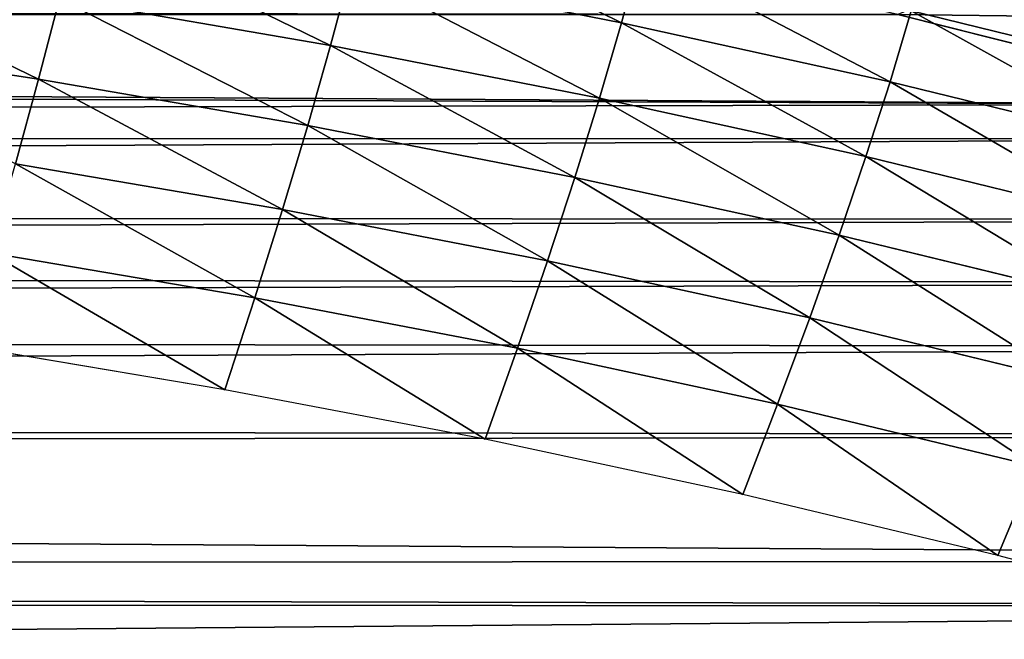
# Model space of a CAD drawing. Extents: x 0 to 605, y 0 to 400.
# Tile 1028 of 1056: x 429 to 452, y 364 to 378. Entities that reach past the tile are written whole.
import ezdxf

# ---------------------------------------------------------------- set-up
doc = ezdxf.new("R2010")
doc.units = 0
doc.header["$LTSCALE"] = 25.4
doc.layers.get('0').update_dxf_attribs({"linetype": 'CONTINUOUS'})

# ---------------------------------------------------------------- blocks, each defined once
blk = doc.blocks.new('ATLANTA610_-_S_STL')
at = {"color": 0}
for p, q in [((458.003, 112.066, 23.646), (449.76, 112.066, 21.575)), ((458.003, 112.066, 23.646), (449.76, 112.066, 21.575)), ((443.39, 36.093, 21.765), (443.838, 43.437, 20.121)), ((443.39, 36.093, 21.765), (443.838, 43.437, 20.121)), ((449.58, 36.085, 23.126), (450.069, 43.429, 21.493)), ((449.58, 36.085, 23.126), (450.069, 43.429, 21.493)), ((450.069, 43.429, 21.493), (456.244, 43.422, 23.007)), ((450.069, 43.429, 21.493), (456.244, 43.422, 23.007)), ((436.681, 28.798, 22.291), (437.148, 36.102, 20.541)), ((436.681, 28.798, 22.291), (437.148, 36.102, 20.541)), ((437.148, 36.102, 20.541), (443.39, 36.093, 21.765)), ((437.148, 36.102, 20.541), (443.39, 36.093, 21.765)), ((442.88, 28.791, 23.503), (443.39, 36.093, 21.765)), ((442.88, 28.791, 23.503), (443.39, 36.093, 21.765)), ((443.39, 36.093, 21.765), (449.58, 36.085, 23.126)), ((443.39, 36.093, 21.765), (449.58, 36.085, 23.126)), ((449.026, 28.784, 24.849), (449.58, 36.085, 23.126)), ((449.026, 28.784, 24.849), (449.58, 36.085, 23.126)), ((449.58, 36.085, 23.126), (455.713, 36.078, 24.626)), ((449.58, 36.085, 23.126), (455.713, 36.078, 24.626)), ((429.95, 21.547, 23.065), (430.432, 28.806, 21.208)), ((429.95, 21.547, 23.065), (430.432, 28.806, 21.208)), ((430.432, 28.806, 21.208), (436.681, 28.798, 22.291)), ((430.432, 28.806, 21.208), (436.681, 28.798, 22.291)), ((436.156, 21.54, 24.136), (436.681, 28.798, 22.291)), ((436.156, 21.54, 24.136), (436.681, 28.798, 22.291)), ((436.681, 28.798, 22.291), (442.88, 28.791, 23.503)), ((436.681, 28.798, 22.291), (442.88, 28.791, 23.503)), ((442.311, 21.533, 25.333), (442.88, 28.791, 23.503)), ((442.311, 21.533, 25.333), (442.88, 28.791, 23.503)), ((442.88, 28.791, 23.503), (449.026, 28.784, 24.849)), ((442.88, 28.791, 23.503), (449.026, 28.784, 24.849)), ((448.41, 21.527, 26.663), (449.026, 28.784, 24.849)), ((448.41, 21.527, 26.663), (449.026, 28.784, 24.849)), ((449.026, 28.784, 24.849), (455.114, 28.777, 26.335)), ((449.026, 28.784, 24.849), (455.114, 28.777, 26.335)), ((423.697, 21.554, 22.117), (429.95, 21.547, 23.065)), ((423.697, 21.554, 22.117), (429.95, 21.547, 23.065)), ((429.415, 14.335, 25.018), (429.95, 21.547, 23.065)), ((429.415, 14.335, 25.018), (429.95, 21.547, 23.065)), ((435.575, 14.329, 26.073), (429.95, 21.547, 23.065)), ((429.95, 21.547, 23.065), (436.156, 21.54, 24.136)), ((435.575, 14.329, 26.073), (429.95, 21.547, 23.065)), ((429.95, 21.547, 23.065), (436.156, 21.54, 24.136)), ((435.575, 14.329, 26.073), (436.156, 21.54, 24.136)), ((435.575, 14.329, 26.073), (436.156, 21.54, 24.136)), ((441.681, 14.324, 27.254), (436.156, 21.54, 24.136)), ((436.156, 21.54, 24.136), (442.311, 21.533, 25.333)), ((441.681, 14.324, 27.254), (436.156, 21.54, 24.136)), ((436.156, 21.54, 24.136), (442.311, 21.533, 25.333)), ((441.681, 14.324, 27.254), (442.311, 21.533, 25.333)), ((441.681, 14.324, 27.254), (442.311, 21.533, 25.333)), ((447.731, 14.32, 28.567), (442.311, 21.533, 25.333)), ((442.311, 21.533, 25.333), (448.41, 21.527, 26.663)), ((447.731, 14.32, 28.567), (442.311, 21.533, 25.333)), ((442.311, 21.533, 25.333), (448.41, 21.527, 26.663)), ((447.731, 14.32, 28.567), (448.41, 21.527, 26.663)), ((447.731, 14.32, 28.567), (448.41, 21.527, 26.663)), ((448.41, 21.527, 26.663), (454.449, 21.521, 28.131)), ((448.41, 21.527, 26.663), (454.449, 21.521, 28.131)), ((434.938, 7.17, 28.102), (429.415, 14.335, 25.018)), ((429.415, 14.335, 25.018), (435.575, 14.329, 26.073)), ((434.938, 7.17, 28.102), (429.415, 14.335, 25.018)), ((429.415, 14.335, 25.018), (435.575, 14.329, 26.073)), ((434.938, 7.17, 28.102), (435.575, 14.329, 26.073)), ((434.938, 7.17, 28.102), (435.575, 14.329, 26.073)), ((440.993, 7.168, 29.265), (435.575, 14.329, 26.073)), ((435.575, 14.329, 26.073), (441.681, 14.324, 27.254)), ((440.993, 7.168, 29.265), (435.575, 14.329, 26.073)), ((435.575, 14.329, 26.073), (441.681, 14.324, 27.254)), ((440.993, 7.168, 29.265), (441.681, 14.324, 27.254)), ((440.993, 7.168, 29.265), (441.681, 14.324, 27.254)), ((446.99, 7.165, 30.558), (441.681, 14.324, 27.254)), ((441.681, 14.324, 27.254), (447.731, 14.32, 28.567)), ((446.99, 7.165, 30.558), (441.681, 14.324, 27.254)), ((441.681, 14.324, 27.254), (447.731, 14.32, 28.567)), ((446.99, 7.165, 30.558), (447.731, 14.32, 28.567)), ((446.99, 7.165, 30.558), (447.731, 14.32, 28.567)), ((452.924, 7.162, 31.985), (447.731, 14.32, 28.567)), ((447.731, 14.32, 28.567), (453.718, 14.315, 30.015)), ((452.924, 7.162, 31.985), (447.731, 14.32, 28.567)), ((447.731, 14.32, 28.567), (453.718, 14.315, 30.015)), ((434.246, 0.066, 30.222), (428.827, 7.173, 27.064)), ((428.827, 7.173, 27.064), (434.938, 7.17, 28.102)), ((434.246, 0.066, 30.222), (428.827, 7.173, 27.064)), ((428.827, 7.173, 27.064), (434.938, 7.17, 28.102)), ((434.246, 0.066, 30.222), (434.938, 7.17, 28.102)), ((434.246, 0.066, 30.222), (434.938, 7.17, 28.102)), ((440.247, 0.066, 31.365), (434.938, 7.17, 28.102)), ((434.938, 7.17, 28.102), (440.993, 7.168, 29.265)), ((440.247, 0.066, 31.365), (434.938, 7.17, 28.102)), ((434.938, 7.17, 28.102), (440.993, 7.168, 29.265)), ((440.247, 0.066, 31.365), (440.993, 7.168, 29.265)), ((440.247, 0.066, 31.365), (440.993, 7.168, 29.265)), ((446.188, 0.066, 32.636), (440.993, 7.168, 29.265)), ((440.993, 7.168, 29.265), (446.99, 7.165, 30.558)), ((446.188, 0.066, 32.636), (440.993, 7.168, 29.265)), ((440.993, 7.168, 29.265), (446.99, 7.165, 30.558)), ((446.188, 0.066, 32.636), (446.99, 7.165, 30.558)), ((446.188, 0.066, 32.636), (446.99, 7.165, 30.558)), ((452.065, 0.066, 34.04), (446.99, 7.165, 30.558)), ((446.99, 7.165, 30.558), (452.924, 7.162, 31.985)), ((452.065, 0.066, 34.04), (446.99, 7.165, 30.558)), ((446.99, 7.165, 30.558), (452.924, 7.162, 31.985)), ((452.065, 0.066, 34.04), (452.924, 7.162, 31.985)), ((452.065, 0.066, 34.04), (452.924, 7.162, 31.985)), ((434.246, 0.066, 30.222), (428.187, 0.066, 29.202)), ((440.247, 0.066, 31.365), (434.246, 0.066, 30.222)), ((446.188, 0.066, 32.636), (440.247, 0.066, 31.365)), ((452.065, 0.066, 34.04), (446.188, 0.066, 32.636)), ((457.874, 0.066, 35.582), (452.065, 0.066, 34.04))]:
    blk.add_line(p, q, dxfattribs=at)
mesh = blk.add_polyface(dxfattribs=at)
corners = [(280.46, 112.066, 11.246), (329.514, 112.066, 11.286), (302.697, 112.066, 11.175), (275.66, 112.066, 11.288), (334.796, 112.066, 11.347), (254.61, 112.066, 11.645), (349.848, 112.066, 11.622), (355.168, 112.066, 11.761), (238.129, 112.066, 12.172), (368.114, 112.066, 12.206), (233.972, 112.066, 12.346), (373.232, 112.066, 12.427), (222.946, 112.066, 12.898), (384.255, 112.066, 13.003), (216.111, 112.066, 13.317), (388.814, 112.066, 13.287), (397.971, 112.066, 13.952), (209.519, 112.066, 13.788), (202.52, 112.066, 14.371), (402.498, 112.066, 14.338), (410.143, 112.066, 15.082), (197.526, 112.066, 14.847), (189.202, 112.066, 15.765), (415.431, 112.066, 15.673), (421.128, 112.066, 16.393), (186.528, 112.066, 16.096), (176.347, 112.066, 17.547), (427.76, 112.066, 17.346), (431.239, 112.066, 17.9), (166.414, 112.066, 19.281), (438.302, 112.066, 19.151), (445.853, 112.066, 20.692), (164.464, 112.066, 19.662), (157.016, 112.066, 21.256), (449.76, 112.066, 21.575), (154.97, 112.066, 21.731), (458.003, 112.066, 23.646), (152.365, 112.066, 22.362), (144.782, 112.066, 24.364), (460.897, 112.066, 24.444), (139.065, 112.066, 26.048), (467.165, 112.066, 26.306), (134.902, 112.066, 27.373), (471.64, 112.066, 27.754), (130.729, 112.066, 28.791), (475.948, 112.066, 29.245), (125.377, 112.066, 30.747), (481.414, 112.066, 31.285), (122.726, 112.066, 31.777), (488.421, 112.066, 34.155), (116.358, 112.066, 34.423), (490.867, 112.066, 35.23), (115.061, 112.066, 34.992), (107.705, 112.066, 38.443), (496.238, 112.066, 37.732), (499.975, 112.066, 39.595), (107.64, 112.066, 38.476), (100.421, 112.066, 42.251), (503.669, 112.066, 41.539), (508.262, 112.066, 44.107), (99.348, 112.066, 42.847), (93.401, 112.066, 46.322), (514.277, 112.066, 47.737), (91.275, 112.066, 47.639), (86.603, 112.066, 50.676), (516.389, 112.066, 49.088), (302.697, 112.066, 50.027), (300.087, 112.066, 50.198), (297.521, 112.066, 50.709), (83.488, 112.066, 52.816), (295.044, 112.066, 51.55), (292.697, 112.066, 52.707), (290.522, 112.066, 54.16), (80.056, 112.066, 55.286), (288.555, 112.066, 55.885), (76.004, 112.066, 58.365), (286.83, 112.066, 57.852), (285.377, 112.066, 60.027), (73.778, 112.066, 60.136), (284.22, 112.066, 62.374), (68.854, 112.066, 64.268), (283.379, 112.066, 64.851), (67.785, 112.066, 65.207), (282.869, 112.066, 67.417), (62.056, 112.066, 70.514), (282.697, 112.066, 70.027), (282.869, 112.066, 72.638), (56.715, 112.066, 75.932), (283.379, 112.066, 75.204), (284.22, 112.066, 77.681), (55.663, 112.066, 77.058), (51.659, 112.066, 81.55), (285.377, 112.066, 80.027), (286.83, 112.066, 82.202), (49.698, 112.066, 83.878), (288.555, 112.066, 84.169), (46.903, 112.066, 87.359), (290.522, 112.066, 85.894), (292.697, 112.066, 87.348), (295.044, 112.066, 88.505), (44.628, 112.066, 90.347), (297.521, 112.066, 89.346), (300.087, 112.066, 89.856), (302.697, 112.066, 90.027), (560.686, 112.066, 90.24), (562.187, 112.066, 92.291), (42.439, 112.066, 93.369), (565.036, 112.066, 96.387), (39.939, 112.066, 97.014), (566.767, 112.066, 99.02), (38.277, 112.066, 99.568), (570.085, 112.066, 104.417), (35.31, 112.066, 104.417), (521.06, 112.066, 52.225), (305.308, 112.066, 50.198), (307.874, 112.066, 50.709), (310.351, 112.066, 51.55), (312.697, 112.066, 52.707), (524.37, 112.066, 54.576), (314.873, 112.066, 54.16), (316.84, 112.066, 55.885), (527.61, 112.066, 56.99), (318.565, 112.066, 57.852), (531.698, 112.066, 60.202), (320.018, 112.066, 60.027), (321.175, 112.066, 62.374), (536.942, 112.066, 64.618), (322.016, 112.066, 64.851), (538.753, 112.066, 66.227), (322.526, 112.066, 67.417), (542.792, 112.066, 69.986), (322.697, 112.066, 70.027), (545.592, 112.066, 72.741), (322.526, 112.066, 72.638), (322.016, 112.066, 75.204), (548.328, 112.066, 75.559), (321.175, 112.066, 77.681), (551.468, 112.066, 78.966), (320.018, 112.066, 80.027), (556, 112.066, 84.246), (318.565, 112.066, 82.202), (316.84, 112.066, 84.169), (314.873, 112.066, 85.894), (557.084, 112.066, 85.58), (312.697, 112.066, 87.348), (310.351, 112.066, 88.505), (307.874, 112.066, 89.346), (305.308, 112.066, 89.856)]
mesh.append_faces([[corners[k] for k in face] for face in [(0, 1, 2), (111, 110, 112)]], dxfattribs={"vtx0": -1, "color": 0})
mesh.append_faces([[corners[k] for k in face] for face in [(1, 3, 4), (4, 5, 6), (6, 5, 7), (7, 8, 9), (9, 10, 11), (11, 12, 13), (13, 14, 15), (15, 14, 16), (16, 18, 19), (19, 18, 20), (20, 22, 23), (23, 22, 24), (24, 26, 27), (27, 26, 28), (28, 29, 30), (30, 29, 31), (31, 33, 34), (34, 35, 36), (36, 38, 39), (39, 40, 41), (41, 42, 43), (43, 44, 45), (45, 46, 47), (47, 48, 49), (49, 50, 51), (51, 53, 54), (54, 53, 55), (55, 57, 58), (58, 57, 59), (59, 61, 62), (62, 64, 65), (66, 64, 67), (67, 64, 68), (68, 69, 70), (70, 69, 71), (71, 69, 72), (72, 73, 74), (74, 75, 76), (76, 75, 77), (77, 78, 79), (79, 80, 81), (81, 82, 83), (83, 84, 85), (85, 84, 86), (86, 87, 88), (88, 87, 89), (89, 91, 92), (92, 91, 93), (93, 94, 95), (95, 96, 97), (97, 96, 98), (98, 96, 99), (99, 100, 101), (101, 100, 102), (102, 100, 103), (104, 100, 105), (105, 106, 107), (107, 108, 109), (109, 110, 111), (113, 117, 118), (118, 120, 121), (121, 122, 123), (123, 125, 126), (126, 127, 128), (128, 129, 130), (130, 131, 132), (132, 134, 135), (135, 136, 137), (137, 138, 139), (139, 142, 143), (143, 142, 104)]], dxfattribs={"vtx0": -1, "vtx1": -1, "color": 0})
mesh.append_faces([[corners[k] for k in face] for face in [(65, 64, 66), (103, 100, 104)]], dxfattribs={"vtx0": -1, "vtx1": -1, "vtx2": -1, "color": 0})
mesh.append_faces([[corners[k] for k in face] for face in [(1, 0, 3), (4, 3, 5), (7, 5, 8), (9, 8, 10), (11, 10, 12), (13, 12, 14), (16, 14, 17), (16, 17, 18), (20, 18, 21), (20, 21, 22), (24, 22, 25), (24, 25, 26), (28, 26, 29), (31, 29, 32), (31, 32, 33), (34, 33, 35), (36, 35, 37), (36, 37, 38), (39, 38, 40), (41, 40, 42), (43, 42, 44), (45, 44, 46), (47, 46, 48), (49, 48, 50), (51, 50, 52), (51, 52, 53), (55, 53, 56), (55, 56, 57), (59, 57, 60), (59, 60, 61), (62, 61, 63), (62, 63, 64), (68, 64, 69), (72, 69, 73), (74, 73, 75), (77, 75, 78), (79, 78, 80), (81, 80, 82), (83, 82, 84), (86, 84, 87), (89, 87, 90), (89, 90, 91), (93, 91, 94), (95, 94, 96), (99, 96, 100), (105, 100, 106), (107, 106, 108), (109, 108, 110), (66, 113, 65), (113, 66, 114), (113, 114, 115), (113, 115, 116), (113, 116, 117), (118, 117, 119), (118, 119, 120), (121, 120, 122), (123, 122, 124), (123, 124, 125), (126, 125, 127), (128, 127, 129), (130, 129, 131), (132, 131, 133), (132, 133, 134), (135, 134, 136), (137, 136, 138), (139, 138, 140), (139, 140, 141), (139, 141, 142), (104, 142, 144), (104, 144, 145), (104, 145, 146), (104, 146, 147), (104, 147, 103)]], dxfattribs={"vtx0": -1, "vtx2": -1, "color": 0})
mesh = blk.add_polyface(dxfattribs=at)
corners = [(449.76, 112.066, 21.575), (453.521, 112.124, 21.625), (451.066, 112.124, 21.027), (458.003, 112.066, 23.646), (458.219, 112.124, 22.842)]
mesh.append_faces([[corners[k] for k in face] for face in [(0, 1, 2), (1, 3, 4)]], dxfattribs={"vtx0": -1, "color": 0})
mesh.append_faces([[corners[k] for k in face] for face in [(1, 0, 3)]], dxfattribs={"vtx0": -1, "vtx2": -1, "color": 0})
mesh = blk.add_polyface(dxfattribs=at)
corners = [(450.493, 50.812, 19.952), (456.244, 43.422, 23.007), (450.069, 43.429, 21.493), (456.708, 50.804, 21.478)]
mesh.append_faces([[corners[k] for k in face] for face in [(0, 1, 2), (1, 0, 3)]], dxfattribs={"vtx0": -1, "color": 0})
mesh = blk.add_polyface(dxfattribs=at)
corners = [(437.557, 43.446, 18.885), (443.39, 36.093, 21.765), (437.148, 36.102, 20.541), (443.838, 43.437, 20.121)]
mesh.append_faces([[corners[k] for k in face] for face in [(0, 1, 2), (1, 0, 3)]], dxfattribs={"vtx0": -1, "color": 0})
mesh = blk.add_polyface(dxfattribs=at)
corners = [(443.838, 43.437, 20.121), (449.58, 36.085, 23.126), (443.39, 36.093, 21.765), (450.069, 43.429, 21.493)]
mesh.append_faces([[corners[k] for k in face] for face in [(0, 1, 2), (1, 0, 3)]], dxfattribs={"vtx0": -1, "color": 0})
mesh = blk.add_polyface(dxfattribs=at)
corners = [(450.069, 43.429, 21.493), (455.713, 36.078, 24.626), (449.58, 36.085, 23.126), (456.244, 43.422, 23.007)]
mesh.append_faces([[corners[k] for k in face] for face in [(0, 1, 2), (1, 0, 3)]], dxfattribs={"vtx0": -1, "color": 0})
mesh = blk.add_polyface(dxfattribs=at)
corners = [(430.859, 36.11, 19.446), (436.681, 28.798, 22.291), (430.432, 28.806, 21.208), (437.148, 36.102, 20.541)]
mesh.append_faces([[corners[k] for k in face] for face in [(0, 1, 2), (1, 0, 3)]], dxfattribs={"vtx0": -1, "color": 0})
mesh = blk.add_polyface(dxfattribs=at)
corners = [(437.148, 36.102, 20.541), (442.88, 28.791, 23.503), (436.681, 28.798, 22.291), (443.39, 36.093, 21.765)]
mesh.append_faces([[corners[k] for k in face] for face in [(0, 1, 2), (1, 0, 3)]], dxfattribs={"vtx0": -1, "color": 0})
mesh = blk.add_polyface(dxfattribs=at)
corners = [(443.39, 36.093, 21.765), (449.026, 28.784, 24.849), (442.88, 28.791, 23.503), (449.58, 36.085, 23.126)]
mesh.append_faces([[corners[k] for k in face] for face in [(0, 1, 2), (1, 0, 3)]], dxfattribs={"vtx0": -1, "color": 0})
mesh = blk.add_polyface(dxfattribs=at)
corners = [(449.58, 36.085, 23.126), (455.114, 28.777, 26.335), (449.026, 28.784, 24.849), (455.713, 36.078, 24.626)]
mesh.append_faces([[corners[k] for k in face] for face in [(0, 1, 2), (1, 0, 3)]], dxfattribs={"vtx0": -1, "color": 0})
mesh = blk.add_polyface(dxfattribs=at)
corners = [(424.138, 28.815, 20.247), (429.95, 21.547, 23.065), (423.697, 21.554, 22.117), (430.432, 28.806, 21.208)]
mesh.append_faces([[corners[k] for k in face] for face in [(0, 1, 2), (1, 0, 3)]], dxfattribs={"vtx0": -1, "color": 0})
mesh = blk.add_polyface(dxfattribs=at)
corners = [(430.432, 28.806, 21.208), (436.156, 21.54, 24.136), (429.95, 21.547, 23.065), (436.681, 28.798, 22.291)]
mesh.append_faces([[corners[k] for k in face] for face in [(0, 1, 2), (1, 0, 3)]], dxfattribs={"vtx0": -1, "color": 0})
mesh = blk.add_polyface(dxfattribs=at)
corners = [(436.681, 28.798, 22.291), (442.311, 21.533, 25.333), (436.156, 21.54, 24.136), (442.88, 28.791, 23.503)]
mesh.append_faces([[corners[k] for k in face] for face in [(0, 1, 2), (1, 0, 3)]], dxfattribs={"vtx0": -1, "color": 0})
mesh = blk.add_polyface(dxfattribs=at)
corners = [(442.88, 28.791, 23.503), (448.41, 21.527, 26.663), (442.311, 21.533, 25.333), (449.026, 28.784, 24.849)]
mesh.append_faces([[corners[k] for k in face] for face in [(0, 1, 2), (1, 0, 3)]], dxfattribs={"vtx0": -1, "color": 0})
mesh = blk.add_polyface(dxfattribs=at)
corners = [(449.026, 28.784, 24.849), (454.449, 21.521, 28.131), (448.41, 21.527, 26.663), (455.114, 28.777, 26.335)]
mesh.append_faces([[corners[k] for k in face] for face in [(0, 1, 2), (1, 0, 3)]], dxfattribs={"vtx0": -1, "color": 0})
mesh = blk.add_polyface(dxfattribs=at)
corners = [(429.95, 21.547, 23.065), (429.415, 14.335, 25.018), (423.697, 21.554, 22.117)]
mesh.append_faces([[corners[k] for k in face] for face in [(0, 1, 2)]], dxfattribs={"color": 0})
mesh = blk.add_polyface(dxfattribs=at)
corners = [(435.575, 14.329, 26.073), (429.415, 14.335, 25.018), (429.95, 21.547, 23.065)]
mesh.append_faces([[corners[k] for k in face] for face in [(0, 1, 2)]], dxfattribs={"color": 0})
mesh = blk.add_polyface(dxfattribs=at)
corners = [(436.156, 21.54, 24.136), (435.575, 14.329, 26.073), (429.95, 21.547, 23.065)]
mesh.append_faces([[corners[k] for k in face] for face in [(0, 1, 2)]], dxfattribs={"color": 0})
mesh = blk.add_polyface(dxfattribs=at)
corners = [(441.681, 14.324, 27.254), (435.575, 14.329, 26.073), (436.156, 21.54, 24.136)]
mesh.append_faces([[corners[k] for k in face] for face in [(0, 1, 2)]], dxfattribs={"color": 0})
mesh = blk.add_polyface(dxfattribs=at)
corners = [(442.311, 21.533, 25.333), (441.681, 14.324, 27.254), (436.156, 21.54, 24.136)]
mesh.append_faces([[corners[k] for k in face] for face in [(0, 1, 2)]], dxfattribs={"color": 0})
mesh = blk.add_polyface(dxfattribs=at)
corners = [(447.731, 14.32, 28.567), (441.681, 14.324, 27.254), (442.311, 21.533, 25.333)]
mesh.append_faces([[corners[k] for k in face] for face in [(0, 1, 2)]], dxfattribs={"color": 0})
mesh = blk.add_polyface(dxfattribs=at)
corners = [(448.41, 21.527, 26.663), (447.731, 14.32, 28.567), (442.311, 21.533, 25.333)]
mesh.append_faces([[corners[k] for k in face] for face in [(0, 1, 2)]], dxfattribs={"color": 0})
mesh = blk.add_polyface(dxfattribs=at)
corners = [(448.41, 21.527, 26.663), (453.718, 14.315, 30.015), (447.731, 14.32, 28.567), (454.449, 21.521, 28.131)]
mesh.append_faces([[corners[k] for k in face] for face in [(0, 1, 2), (1, 0, 3)]], dxfattribs={"vtx0": -1, "color": 0})
mesh = blk.add_polyface(dxfattribs=at)
corners = [(434.938, 7.17, 28.102), (428.827, 7.173, 27.064), (429.415, 14.335, 25.018)]
mesh.append_faces([[corners[k] for k in face] for face in [(0, 1, 2)]], dxfattribs={"color": 0})
mesh = blk.add_polyface(dxfattribs=at)
corners = [(435.575, 14.329, 26.073), (434.938, 7.17, 28.102), (429.415, 14.335, 25.018)]
mesh.append_faces([[corners[k] for k in face] for face in [(0, 1, 2)]], dxfattribs={"color": 0})
mesh = blk.add_polyface(dxfattribs=at)
corners = [(440.993, 7.168, 29.265), (434.938, 7.17, 28.102), (435.575, 14.329, 26.073)]
mesh.append_faces([[corners[k] for k in face] for face in [(0, 1, 2)]], dxfattribs={"color": 0})
mesh = blk.add_polyface(dxfattribs=at)
corners = [(441.681, 14.324, 27.254), (440.993, 7.168, 29.265), (435.575, 14.329, 26.073)]
mesh.append_faces([[corners[k] for k in face] for face in [(0, 1, 2)]], dxfattribs={"color": 0})
mesh = blk.add_polyface(dxfattribs=at)
corners = [(446.99, 7.165, 30.558), (440.993, 7.168, 29.265), (441.681, 14.324, 27.254)]
mesh.append_faces([[corners[k] for k in face] for face in [(0, 1, 2)]], dxfattribs={"color": 0})
mesh = blk.add_polyface(dxfattribs=at)
corners = [(447.731, 14.32, 28.567), (446.99, 7.165, 30.558), (441.681, 14.324, 27.254)]
mesh.append_faces([[corners[k] for k in face] for face in [(0, 1, 2)]], dxfattribs={"color": 0})
mesh = blk.add_polyface(dxfattribs=at)
corners = [(452.924, 7.162, 31.985), (446.99, 7.165, 30.558), (447.731, 14.32, 28.567)]
mesh.append_faces([[corners[k] for k in face] for face in [(0, 1, 2)]], dxfattribs={"color": 0})
mesh = blk.add_polyface(dxfattribs=at)
corners = [(453.718, 14.315, 30.015), (452.924, 7.162, 31.985), (447.731, 14.32, 28.567)]
mesh.append_faces([[corners[k] for k in face] for face in [(0, 1, 2)]], dxfattribs={"color": 0})
mesh = blk.add_polyface(dxfattribs=at)
corners = [(434.246, 0.066, 30.222), (428.187, 0.066, 29.202), (428.827, 7.173, 27.064)]
mesh.append_faces([[corners[k] for k in face] for face in [(0, 1, 2)]], dxfattribs={"color": 0})
mesh = blk.add_polyface(dxfattribs=at)
corners = [(434.938, 7.17, 28.102), (434.246, 0.066, 30.222), (428.827, 7.173, 27.064)]
mesh.append_faces([[corners[k] for k in face] for face in [(0, 1, 2)]], dxfattribs={"color": 0})
mesh = blk.add_polyface(dxfattribs=at)
corners = [(440.247, 0.066, 31.365), (434.246, 0.066, 30.222), (434.938, 7.17, 28.102)]
mesh.append_faces([[corners[k] for k in face] for face in [(0, 1, 2)]], dxfattribs={"color": 0})
mesh = blk.add_polyface(dxfattribs=at)
corners = [(440.993, 7.168, 29.265), (440.247, 0.066, 31.365), (434.938, 7.17, 28.102)]
mesh.append_faces([[corners[k] for k in face] for face in [(0, 1, 2)]], dxfattribs={"color": 0})
mesh = blk.add_polyface(dxfattribs=at)
corners = [(446.188, 0.066, 32.636), (440.247, 0.066, 31.365), (440.993, 7.168, 29.265)]
mesh.append_faces([[corners[k] for k in face] for face in [(0, 1, 2)]], dxfattribs={"color": 0})
mesh = blk.add_polyface(dxfattribs=at)
corners = [(446.99, 7.165, 30.558), (446.188, 0.066, 32.636), (440.993, 7.168, 29.265)]
mesh.append_faces([[corners[k] for k in face] for face in [(0, 1, 2)]], dxfattribs={"color": 0})
mesh = blk.add_polyface(dxfattribs=at)
corners = [(452.065, 0.066, 34.04), (446.188, 0.066, 32.636), (446.99, 7.165, 30.558)]
mesh.append_faces([[corners[k] for k in face] for face in [(0, 1, 2)]], dxfattribs={"color": 0})
mesh = blk.add_polyface(dxfattribs=at)
corners = [(452.924, 7.162, 31.985), (452.065, 0.066, 34.04), (446.99, 7.165, 30.558)]
mesh.append_faces([[corners[k] for k in face] for face in [(0, 1, 2)]], dxfattribs={"color": 0})
mesh = blk.add_polyface(dxfattribs=at)
corners = [(457.874, 0.066, 35.582), (452.065, 0.066, 34.04), (452.924, 7.162, 31.985)]
mesh.append_faces([[corners[k] for k in face] for face in [(0, 1, 2)]], dxfattribs={"color": 0})

msp = doc.modelspace()

# ---------------------------------------------------------------- block references
at = {"color": 254, "extrusion": (0, -1, 5.55112e-17)}
msp.add_blockref('ATLANTA610_-_S_STL', (-0.269, -0.066, -399.883), dxfattribs=at)

doc.saveas('drawing.dxf')
